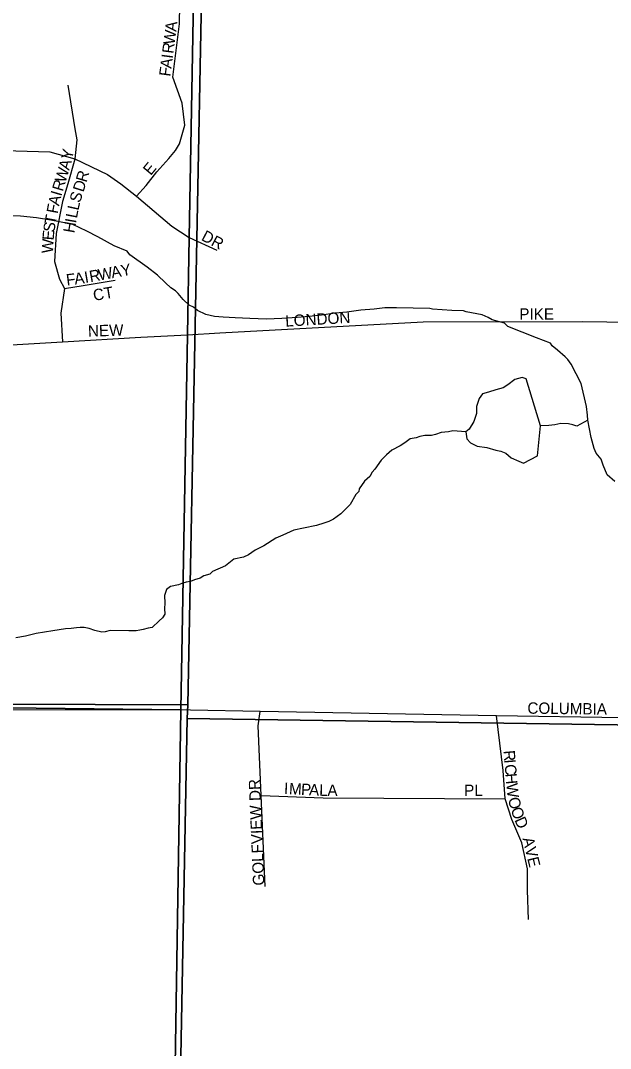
# Model space of a CAD drawing. Extents: x 1310247 to 1552180, y 377264 to 706493.
# Drawn here: x 1377151 to 1379740, y 512230 to 516741 of the extents above; entities that cross this region are included whole.
import ezdxf

# ---------------------------------------------------------------- set-up
doc = ezdxf.new("R2010")
doc.units = 0
for name, color, linetype in [('GM_X_City_Street', 7, 'Continuous'), ('GM_X_City_Street_Text', 7, 'Continuous'), ('GM_X_Minor_River', 7, 'Continuous'), ('GM_X_Section', 7, 'Continuous'), ('GM_X_Township', 7, 'Continuous')]:
    doc.layers.add(name, color=color, linetype=linetype)

msp = doc.modelspace()

# ---------------------------------------------------------------- linework, layer by layer
at = {"layer": 'GM_X_City_Street'}
for points in [[(1377659.3, 515971.1), (1377701.5, 516016.8), (1377749.5, 516077.6), (1377802.2, 516136.2), (1377830.2, 516171.3), (1377849, 516199.4), (1377871.2, 516282.6), (1377859.9, 516378), (1377818.6, 516492.1), (1377847.7, 516727.1), (1377852.5, 516975.7), (1377839.6, 517227.4), (1377820.9, 517431.1), (1377809.2, 517528.3), (1377774, 517605.6), (1377714.3, 517662.9), (1377624.2, 517686.3), (1377529.4, 517671.1)], [(1377358.4, 516457), (1377388.9, 516266.2), (1377398.2, 516217), (1377389.7, 516134.4), (1377389, 516132.1)], [(1376716, 516210.2), (1376725, 516206.4), (1376804.6, 516181.8), (1377001.3, 516170.2), (1377130.1, 516169), (1377280, 516164.3), (1377389.7, 516134.4), (1377532.9, 516064.8), (1377591.4, 516023.8), (1377659.3, 515971.1), (1377815, 515838.8), (1377891.5, 515788.5), (1378011.7, 515733.5)], [(1377389, 516132.1), (1377358.4, 516025), (1377335, 515947.7), (1377306.9, 515807.2), (1377299.9, 515683.1), (1377322.1, 515605.8), (1377344.4, 515564.8), (1377328, 515457.1), (1377335.6, 515331.2)], [(1377344.4, 515564.8), (1377426.3, 515577.7), (1377566.8, 515602.3)], [(1378025, 515369.9), (1378917.2, 515418.2), (1379615.5, 515420.8), (1379723.2, 515418.5)], [(1379723.2, 515418.5), (1379918.2, 515414.2), (1380307.2, 515400.6), (1380703.3, 515397.5), (1380890.4, 515400.5), (1381013.7, 515396), (1381125.3, 515381.4)], [(1373324, 513763.4), (1373324, 513763.4), (1373447.9, 513866), (1373505.3, 513918.7), (1373573.2, 514014.7), (1373676.2, 514216.1), (1373740.6, 514339), (1373815.6, 514477.2), (1373882.3, 514573.2), (1373990, 514669.2), (1374115.3, 514733.6), (1374461.9, 514868.2), (1374842.4, 515011), (1375107, 515087.2), (1375406.7, 515143.4), (1375837.5, 515206.6), (1376336.3, 515272.1), (1377335.6, 515331.2)], [(1377335.6, 515331.2), (1377678.5, 515351.8), (1377883.9, 515362.3), (1378025, 515369.9)], [(1377896.5, 513714.6), (1377854.8, 513715.5), (1375822.1, 513715)], [(1379918.5, 513671.5), (1379794.2, 513680.9), (1379239.2, 513689.3), (1378202.7, 513708.3), (1377896.5, 513714.6)], [(1378225.1, 512940.4), (1378207.4, 513339.5), (1378193.9, 513646.3), (1378202.7, 513708.3)], [(1379380, 512795.9), (1379375.8, 512924.1), (1379375.8, 513018.7), (1379350.6, 513132.2), (1379306.4, 513235.2), (1379277, 513325.6), (1379268.6, 513449.7), (1379239.2, 513689.3)], [(1378207.4, 513339.5), (1378478.7, 513330.4), (1379277, 513325.6)]]:
    msp.add_lwpolyline(points, dxfattribs=at)
at = {"layer": 'GM_X_Minor_River'}
for points in [[(1379758.7, 514718.2), (1379725.3, 514747), (1379708.3, 514789.5), (1379698.9, 514815.7), (1379677.5, 514842.2), (1379668, 514862.5), (1379664.3, 514878.6), (1379655.1, 514910.8), (1379640.9, 514987.2), (1379639.4, 515009.2), (1379634.3, 515047.4), (1379610.7, 515148), (1379566.6, 515233.1), (1379553.1, 515253.5), (1379541.4, 515265.8), (1379508, 515294.6), (1379484.4, 515313.2), (1379476.7, 515325.4), (1379415.1, 515349), (1379290, 515398.1), (1379274.3, 515412.5), (1379220.6, 515427.9), (1379202.8, 515438.3), (1379177, 515449), (1379107.2, 515462.8), (1379095.3, 515467.1), (1379043.2, 515468.4), (1378959.2, 515474.5), (1378947.2, 515476.8), (1378801, 515480.5), (1378748.9, 515479.8), (1378702.7, 515475), (1378644.4, 515470.5), (1378582.1, 515462), (1378531.9, 515457.3), (1378471.6, 515448.8), (1378417.3, 515442.2), (1378365.1, 515437.5), (1378296.8, 515433.3), (1378230.6, 515431), (1378156.5, 515432.8), (1378092.5, 515436.5), (1378040.5, 515439.8), (1378002.4, 515442.7), (1377964.6, 515451.7), (1377926.9, 515468.6), (1377909.2, 515483.1), (1377891.4, 515491.5), (1377863.9, 515516.2), (1377842.5, 515542.8), (1377830.8, 515555.1), (1377811, 515567.6), (1377787.5, 515590.2), (1377752.3, 515623.1), (1377707, 515658.2), (1377630.1, 515712.2), (1377618.5, 515728.5), (1377561, 515752), (1377489.8, 515791.8), (1377442.3, 515817), (1377380.8, 515846.5), (1377329, 515855.8), (1377283.1, 515865), (1377221.2, 515874.6), (1377151.2, 515882.3), (1377027.1, 515885.5)], [(1379432.9, 514962.5), (1379370.2, 515168.5), (1379352.4, 515175.1), (1379320.1, 515166.1), (1379289.4, 515143), (1379268.9, 515129.6), (1379236.6, 515120.6), (1379204.2, 515109.5), (1379178, 515102.3), (1379163.4, 515082.7), (1379152.2, 515047), (1379151.3, 515017), (1379140.1, 514981.2), (1379119.1, 514947.8), (1379104.7, 514936.2), (1379109.7, 514906), (1379125.2, 514887.5), (1379154.7, 514872.5)], [(1379640.9, 514987.2), (1379592.2, 514960.4), (1379574.3, 514966.9), (1379556.3, 514971.3), (1379522.3, 514972.2), (1379496.1, 514966.8), (1379470, 514963.5), (1379432.9, 514962.5)], [(1379104.7, 514936.2), (1379048.6, 514940.2), (1379028.4, 514936.7), (1378996.3, 514933.5), (1378972, 514924.1), (1378953.9, 514920.6), (1378925.8, 514919.3), (1378903.7, 514915.8), (1378887.5, 514910.2), (1378861.3, 514904.9), (1378836.8, 514887.5), (1378816.5, 514874), (1378780, 514855), (1378757.4, 514835.5), (1378732.8, 514812.1), (1378705.8, 514772.8), (1378693.5, 514759.1), (1378683, 514739.4), (1378660.5, 514720), (1378637.6, 514686.5), (1378635.3, 514674.6), (1378623, 514660.9), (1378597.9, 514617.5), (1378577.3, 514596.1), (1378556.8, 514576.6), (1378524.2, 514553.4), (1378503.9, 514541.9), (1378481.6, 514534.5), (1378449.4, 514525.3), (1378392.9, 514512.7), (1378350.6, 514503.8), (1378302, 514483), (1378271.7, 514469.8), (1378218.7, 514435.1), (1378180.2, 514416.1), (1378151.7, 514396.8), (1378129.3, 514385.4), (1378087, 514376.5), (1378050.3, 514347.4), (1377993.6, 514322.8), (1377981.3, 514311.1), (1377955, 514303.8), (1377938.8, 514294.2), (1377914.5, 514286.8), (1377896.3, 514279.3), (1377878.2, 514275.7), (1377858, 514270.2), (1377843.9, 514264.6), (1377809.6, 514257.5), (1377791.2, 514243.9), (1377782.6, 514218.1), (1377783.8, 514184.1), (1377783.2, 514160.1), (1377784.6, 514136.1), (1377774.2, 514120.3), (1377759.9, 514106.7), (1377729.1, 514077.5), (1377711, 514074), (1377688.8, 514068.5), (1377674.7, 514064.9), (1377658.6, 514063.3), (1377626.5, 514062.1), (1377544.4, 514064.2), (1377522.2, 514058.7), (1377508.2, 514057.1), (1377476.3, 514063.9), (1377452.4, 514072.5), (1377430.5, 514077.1), (1377412.5, 514077.5), (1377396.4, 514075.9), (1377372.3, 514072.5), (1377348.2, 514071.1), (1377291.9, 514062.6), (1377219.4, 514050.4), (1377173.1, 514039.6), (1377130.8, 514032.6)], [(1379154.7, 514872.5), (1379196.6, 514867.2), (1379236.3, 514856), (1379258.2, 514851.3), (1379279.9, 514842.6), (1379303.3, 514821.8), (1379336.9, 514806.7), (1379358.6, 514798), (1379419.7, 514830.2), (1379432.9, 514962.5)]]:
    msp.add_lwpolyline(points, dxfattribs=at)
at = {"layer": 'GM_X_Section'}
for points in [[(1383309.9, 519180.3), (1383231.1, 515645.8), (1382846.4, 513604.5), (1377881.8, 513677.9), (1377885.2, 513737.8), (1377986.5, 518961.9), (1377993.5, 519265.8)], [(1377986.5, 518961.9), (1377885.2, 513737.8), (1372603.2, 513756.4), (1372681.9, 519037.1)], [(1372603.2, 513756.4), (1377885.2, 513737.8), (1377881.8, 513677.9), (1377782.5, 508365.7), (1372445.8, 508439.6), (1372501.2, 513756.8)], [(1377881.8, 513677.9), (1382846.4, 513604.5), (1383133.8, 511299.8), (1383067.6, 508313.1), (1377782.5, 508365.7)]]:
    msp.add_lwpolyline(points, close=True, dxfattribs=at)
at = {"layer": 'GM_X_Township'}
for points in [[(1378332.4, 538859.4), (1378275.2, 535861.7), (1378201.9, 532227.3), (1378041.7, 524288.4), (1378033.6, 523829.1), (1378007.2, 522333.5), (1377996, 521702.1), (1377950.4, 519123.5), (1377937.6, 518400), (1377931.3, 518038.9), (1377891.5, 515788.5), (1377883.9, 515362.3), (1377854.8, 513715.5), (1375822.3, 513738.9), (1373324, 513763.4), (1372591.9, 513770.6), (1371848.8, 513777.9), (1370392.5, 513802.6), (1369488, 513814.9), (1369066.7, 513817.2), (1368609.6, 513814.9), (1368014.4, 513825.3), (1364164.5, 513845.1)], [(1377766.1, 508131), (1377805.2, 510595.3), (1377854.8, 513715.5), (1377883.9, 515362.3), (1377891.5, 515788.5), (1377931.3, 518038.9), (1377937.6, 518400), (1377950.4, 519123.5), (1377996, 521702.1), (1378007.2, 522333.5), (1378033.6, 523829.1), (1378041.7, 524288.4), (1378201.9, 532227.3)], [(1364164.5, 513845.1), (1368014.4, 513825.3), (1368609.6, 513814.9), (1369066.7, 513817.2), (1369488, 513814.9), (1370392.5, 513802.6), (1371848.8, 513777.9), (1372591.9, 513770.6), (1373324, 513763.4), (1375822.3, 513738.9), (1377854.8, 513715.5), (1377805.2, 510595.3), (1377766.1, 508131), (1377605.8, 500708.3), (1377593.7, 500080.7), (1377464.5, 500010.5), (1377338.3, 499907)]]:
    msp.add_lwpolyline(points, dxfattribs=at)

# ---------------------------------------------------------------- texts
at = {"layer": 'GM_X_City_Street_Text'}
for s, rotation, p in [('A', 83.4466, (1377833.9, 516690.9)), ('W', 82.4976, (1377826.3, 516633.3)), ('R', 82.4984, (1377821.1, 516594)), ('I', 82.5007, (1377818.2, 516572.2)), ('A', 82.5017, (1377812.5, 516528.6)), ('F', 82.492, (1377807.9, 516493.7)), ('Y', 79.5969, (1377377.7, 516129.1)), ('W', 73.2589, (1377347.4, 516026.3)), ('A', 73.496, (1377363.9, 516081.3)), ('E', 50.2016, (1377722, 516058.5)), ('R', 73.4827, (1377440, 516028.1)), ('R', 73.2891, (1377336, 515988.4)), ('D', 72.7831, (1377426.8, 515985.4)), ('A', 76.5999, (1377319.7, 515925.2)), ('I', 73.4724, (1377329.7, 515967.3)), ('S', 72.6492, (1377411.9, 515938.5)), ('F', 79.2847, (1377313.3, 515891.2)), ('L', 77.5542, (1377404.6, 515905.3)), ('T', 79.3787, (1377304.4, 515843.7)), ('I', 79.9629, (1377394.2, 515849.6)), ('L', 79.132, (1377398, 515871)), ('S', 80.7398, (1377298.7, 515809.3)), ('H', 80.1819, (1377386.7, 515806.2)), ('W', 87.0058, (1377293, 515718.5)), ('E', 85.2953, (1377296, 515775.2)), ('DR', 332.1033, (1377940.4, 515779.2)), ('R', 10.3852, (1377457.2, 515592.7)), ('W', 10.4041, (1377496.2, 515599.8)), ('A', 10.4186, (1377552.5, 515610.1)), ('Y', 10.3948, (1377595.7, 515618.1)), ('F', 7.2047, (1377354.1, 515577.8)), ('A', 8.0782, (1377389.8, 515582.3)), ('I', 9.9968, (1377435.2, 515588.8)), ('CT', 9.4564, (1377473.4, 515510.5)), ('LONDON', 3.3191, (1378313.9, 515397.5)), ('PIKE', 0, (1379339.6, 515428.3)), ('NEW', 1.789, (1377447.3, 515353.5)), ('COLUMBIA', 359.2262, (1379374.9, 513699.1)), ('R', 274.8383, (1379269.8, 513536.4)), ('I', 274.8374, (1379273.1, 513497)), ('C', 274.8401, (1379275, 513475.1)), ('H', 274.8363, (1379278.3, 513435.6)), ('GOLFVIEW DR', 92.4109, (1378221.4, 512945.7)), ('I', 357.1791, (1378306.1, 513346.4)), ('M', 357.1899, (1378328.1, 513345.4)), ('P', 357.1847, (1378380.8, 513342.8)), ('A', 357.1894, (1378416, 513341.1)), ('L', 358.4114, (1378461.1, 513338.8)), ('W', 275.632, (1379282.1, 513391)), ('A', 359.7337, (1378497.5, 513337.9)), ('PL', 0, (1379097.6, 513337.7)), ('O', 284.5355, (1379289.2, 513325.7)), ('O', 288.4947, (1379301.3, 513279.5)), ('D', 294.1758, (1379317.3, 513232.7)), ('AVE', 283.5706, (1379353.1, 513150.9))]:
    msp.add_text(s, height=50, rotation=rotation, dxfattribs=at).set_placement(p)

doc.saveas('drawing.dxf')
